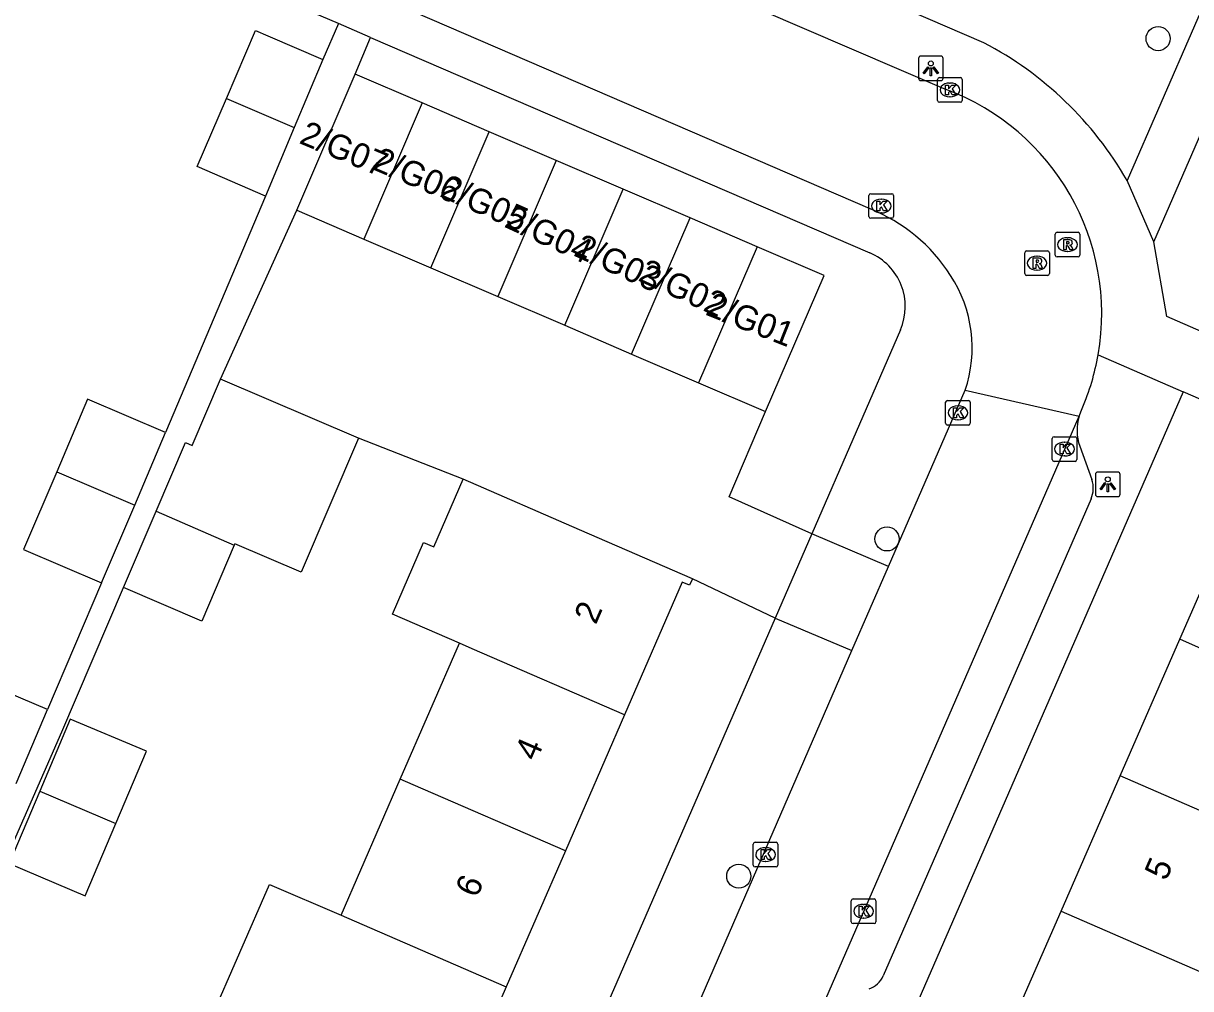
# Model space of a CAD drawing. Extents: x 162812 to 163818, y 381639 to 382470.
# Drawn here: x 163595.91 to 163643.31, y 381882.34 to 381921.54 of the extents above; entities that cross this region are included whole.
import ezdxf

# ---------------------------------------------------------------- set-up
doc = ezdxf.new("R2010")
doc.units = 0
for name, color, linetype in [('IMGEO_Boom', 7, 'Continuous'), ('IMGEO_Kolk', 7, 'Continuous'), ('IMGEO_Lichtpunt', 7, 'Continuous'), ('IMGEO_Pand', 7, 'Continuous'), ('IMGEO_Pand_nummerreeks', 7, 'Continuous'), ('IMGEO_Rijbaan_lokaal_open', 7, 'Continuous'), ('IMGEO_Rioolput', 7, 'Continuous'), ('IMGEO_Voetpad_gesloten', 7, 'Continuous'), ('IMGEO_Voetpad_open', 7, 'Continuous')]:
    doc.layers.add(name, color=color, linetype=linetype)

msp = doc.modelspace()

# ---------------------------------------------------------------- linework, layer by layer
at = {"layer": 'IMGEO_Boom'}
for centre in [(163641.985, 381920.917), (163630.977, 381900.599), (163624.958, 381886.905)]:
    msp.add_circle(centre, 0.489, dxfattribs=at)
at = {"layer": 'IMGEO_Kolk'}
for p, q in [((163633.03, 381918.408), (163633.03, 381919.26)), ((163633.105, 381919.334), (163633.957, 381919.334)), ((163633.518, 381919.114), (163633.543, 381919.114)), ((163634.031, 381919.26), (163634.031, 381918.408)), ((163633.957, 381918.334), (163633.105, 381918.334)), ((163633.541, 381918.554), (163633.516, 381918.554)), ((163630.245, 381913.694), (163630.245, 381914.546)), ((163630.32, 381914.62), (163631.172, 381914.62)), ((163630.733, 381914.4), (163630.758, 381914.4)), ((163631.246, 381914.546), (163631.246, 381913.694)), ((163631.172, 381913.62), (163630.32, 381913.62)), ((163630.756, 381913.84), (163630.731, 381913.84)), ((163633.358, 381905.296), (163633.358, 381906.148)), ((163633.433, 381906.222), (163634.285, 381906.222)), ((163633.846, 381906.002), (163633.871, 381906.002)), ((163634.359, 381906.148), (163634.359, 381905.296)), ((163633.869, 381905.442), (163633.844, 381905.442)), ((163634.285, 381905.222), (163633.433, 381905.222)), ((163637.683, 381903.825), (163637.683, 381904.677)), ((163637.758, 381904.751), (163638.61, 381904.751)), ((163638.171, 381904.531), (163638.196, 381904.531)), ((163638.684, 381904.677), (163638.684, 381903.825)), ((163638.194, 381903.971), (163638.169, 381903.971)), ((163638.61, 381903.751), (163637.758, 381903.751)), ((163625.545, 381887.355), (163625.545, 381888.207)), ((163625.62, 381888.281), (163626.472, 381888.281)), ((163626.033, 381888.061), (163626.058, 381888.061)), ((163626.546, 381888.207), (163626.546, 381887.355)), ((163626.056, 381887.501), (163626.031, 381887.501)), ((163626.472, 381887.281), (163625.62, 381887.281)), ((163629.6, 381885.98), (163630.452, 381885.98)), ((163629.525, 381885.054), (163629.525, 381885.906)), ((163630.013, 381885.76), (163630.038, 381885.76)), ((163630.526, 381885.906), (163630.526, 381885.054)), ((163630.452, 381884.98), (163629.6, 381884.98)), ((163630.036, 381885.2), (163630.011, 381885.2))]:
    msp.add_line(p, q, dxfattribs=at)
for points in [[(163633.03, 381918.408), (163633.03, 381919.26)], [(163633.105, 381919.334), (163633.957, 381919.334)], [(163634.031, 381919.26), (163634.031, 381918.408)], [(163633.351, 381919.034), (163633.474, 381919.034), (163633.474, 381918.883), (163633.604, 381919.034), (163633.768, 381919.034), (163633.622, 381918.883), (163633.775, 381918.634), (163633.623, 381918.634), (163633.538, 381918.798), (163633.474, 381918.731), (163633.474, 381918.634), (163633.351, 381918.634), (163633.351, 381919.034)], [(163633.957, 381918.334), (163633.105, 381918.334)], [(163630.245, 381913.694), (163630.245, 381914.546)], [(163630.32, 381914.62), (163631.172, 381914.62)], [(163631.246, 381914.546), (163631.246, 381913.694)], [(163630.566, 381914.32), (163630.689, 381914.32), (163630.689, 381914.169), (163630.819, 381914.32), (163630.983, 381914.32), (163630.837, 381914.169), (163630.99, 381913.92), (163630.838, 381913.92), (163630.753, 381914.084), (163630.689, 381914.017), (163630.689, 381913.92), (163630.566, 381913.92), (163630.566, 381914.32)], [(163631.172, 381913.62), (163630.32, 381913.62)], [(163633.358, 381905.296), (163633.358, 381906.148)], [(163633.433, 381906.222), (163634.285, 381906.222)], [(163633.679, 381905.922), (163633.802, 381905.922), (163633.802, 381905.771), (163633.932, 381905.922), (163634.096, 381905.922), (163633.95, 381905.771), (163634.103, 381905.522), (163633.951, 381905.522), (163633.866, 381905.686), (163633.802, 381905.619), (163633.802, 381905.522), (163633.679, 381905.522), (163633.679, 381905.922)], [(163634.359, 381906.148), (163634.359, 381905.296)], [(163634.285, 381905.222), (163633.433, 381905.222)], [(163637.683, 381903.825), (163637.683, 381904.677)], [(163637.758, 381904.751), (163638.61, 381904.751)], [(163638.004, 381904.451), (163638.127, 381904.451), (163638.127, 381904.3), (163638.257, 381904.451), (163638.421, 381904.451), (163638.275, 381904.3), (163638.428, 381904.051), (163638.276, 381904.051), (163638.191, 381904.215), (163638.127, 381904.148), (163638.127, 381904.051), (163638.004, 381904.051), (163638.004, 381904.451)], [(163638.684, 381904.677), (163638.684, 381903.825)], [(163638.61, 381903.751), (163637.758, 381903.751)], [(163625.545, 381887.355), (163625.545, 381888.207)], [(163625.62, 381888.281), (163626.472, 381888.281)], [(163625.866, 381887.981), (163625.989, 381887.981), (163625.989, 381887.83), (163626.119, 381887.981), (163626.283, 381887.981), (163626.137, 381887.83), (163626.29, 381887.581), (163626.138, 381887.581), (163626.053, 381887.745), (163625.989, 381887.678), (163625.989, 381887.581), (163625.866, 381887.581), (163625.866, 381887.981)], [(163626.546, 381888.207), (163626.546, 381887.355)], [(163626.472, 381887.281), (163625.62, 381887.281)], [(163629.6, 381885.98), (163630.452, 381885.98)], [(163629.525, 381885.054), (163629.525, 381885.906)], [(163629.846, 381885.68), (163629.969, 381885.68), (163629.969, 381885.529), (163630.099, 381885.68), (163630.263, 381885.68), (163630.117, 381885.529), (163630.27, 381885.28), (163630.118, 381885.28), (163630.033, 381885.444), (163629.969, 381885.377), (163629.969, 381885.28), (163629.846, 381885.28), (163629.846, 381885.68)], [(163630.526, 381885.906), (163630.526, 381885.054)], [(163630.452, 381884.98), (163629.6, 381884.98)]]:
    msp.add_lwpolyline(points, dxfattribs=at)
for centre, start, end in [((163633.107, 381919.258), 91.552, 178.448), ((163633.107, 381919.258), 91.552, 178.448), ((163633.955, 381919.258), 1.552, 88.448), ((163633.955, 381919.258), 1.552, 88.448), ((163633.107, 381918.41), 181.552, 268.448), ((163633.107, 381918.41), 181.552, 268.448), ((163633.955, 381918.41), 271.552, 358.448), ((163633.955, 381918.41), 271.552, 358.448), ((163630.322, 381914.544), 91.552, 178.448), ((163630.322, 381914.544), 91.552, 178.448), ((163631.17, 381914.544), 1.552, 88.448), ((163631.17, 381914.544), 1.552, 88.448), ((163630.322, 381913.696), 181.552, 268.448), ((163630.322, 381913.696), 181.552, 268.448), ((163631.17, 381913.696), 271.552, 358.448), ((163631.17, 381913.696), 271.552, 358.448), ((163633.435, 381906.146), 91.552, 178.448), ((163633.435, 381906.146), 91.552, 178.448), ((163634.283, 381906.146), 1.552, 88.448), ((163634.283, 381906.146), 1.552, 88.448), ((163633.435, 381905.298), 181.552, 268.448), ((163633.435, 381905.298), 181.552, 268.448), ((163634.283, 381905.298), 271.552, 358.448), ((163634.283, 381905.298), 271.552, 358.448), ((163637.76, 381904.675), 91.552, 178.448), ((163637.76, 381904.675), 91.552, 178.448), ((163638.608, 381904.675), 1.552, 88.448), ((163638.608, 381904.675), 1.552, 88.448), ((163637.76, 381903.827), 181.552, 268.448), ((163637.76, 381903.827), 181.552, 268.448), ((163638.608, 381903.827), 271.552, 358.448), ((163638.608, 381903.827), 271.552, 358.448), ((163625.622, 381888.205), 91.552, 178.448), ((163625.622, 381888.205), 91.552, 178.448), ((163626.47, 381888.205), 1.552, 88.448), ((163626.47, 381888.205), 1.552, 88.448), ((163625.622, 381887.357), 181.552, 268.448), ((163625.622, 381887.357), 181.552, 268.448), ((163626.47, 381887.357), 271.552, 358.448), ((163626.47, 381887.357), 271.552, 358.448), ((163629.602, 381885.904), 91.552, 178.448), ((163629.602, 381885.904), 91.552, 178.448), ((163630.45, 381885.904), 1.552, 88.448), ((163630.45, 381885.904), 1.552, 88.448), ((163629.602, 381885.056), 181.552, 268.448), ((163629.602, 381885.056), 181.552, 268.448), ((163630.45, 381885.056), 271.552, 358.448), ((163630.45, 381885.056), 271.552, 358.448)]:
    msp.add_arc(centre, 0.0765, start, end, dxfattribs=at)
for centre, major_axis, ratio, start_param, end_param in [((163633.517, 381918.834), (-0.387, 0.002), 0.722429, 4.712389, 7.853982), ((163633.542, 381918.834), (-0.39, 0.002), 0.717154, 1.570796, 4.712389), ((163630.732, 381914.12), (-0.387, 0.002), 0.722429, 4.712389, 7.853982), ((163630.757, 381914.12), (-0.39, 0.002), 0.717154, 1.570796, 4.712389), ((163633.845, 381905.722), (-0.387, 0.002), 0.722429, 4.712389, 7.853982), ((163633.87, 381905.722), (-0.39, 0.002), 0.717154, 1.570796, 4.712389), ((163638.17, 381904.251), (-0.387, 0.002), 0.722429, 4.712389, 7.853982), ((163638.195, 381904.251), (-0.39, 0.002), 0.717154, 1.570796, 4.712389), ((163626.032, 381887.781), (-0.387, 0.002), 0.722429, 4.712389, 7.853982), ((163626.057, 381887.781), (-0.39, 0.002), 0.717154, 1.570796, 4.712389), ((163630.012, 381885.48), (-0.387, 0.002), 0.722429, 4.712389, 7.853982), ((163630.037, 381885.48), (-0.39, 0.002), 0.717154, 1.570796, 4.712389)]:
    msp.add_ellipse(centre, major_axis=major_axis, ratio=ratio, start_param=start_param, end_param=end_param, dxfattribs=at)
at = {"layer": 'IMGEO_Lichtpunt'}
for p, q in [((163632.258, 381920.112), (163632.258, 381919.305)), ((163632.258, 381920.112), (163632.258, 381919.305)), ((163633.16, 381920.207), (163632.352, 381920.207)), ((163633.16, 381920.207), (163632.352, 381920.207)), ((163633.254, 381919.305), (163633.254, 381920.112)), ((163633.254, 381919.305), (163633.254, 381920.112)), ((163632.352, 381919.211), (163633.16, 381919.211)), ((163632.352, 381919.211), (163633.16, 381919.211)), ((163639.441, 381903.221), (163639.441, 381902.414)), ((163639.441, 381903.221), (163639.441, 381902.414)), ((163640.343, 381903.316), (163639.535, 381903.316)), ((163640.343, 381903.316), (163639.535, 381903.316)), ((163640.437, 381902.414), (163640.437, 381903.221)), ((163640.437, 381902.414), (163640.437, 381903.221)), ((163639.535, 381902.32), (163640.343, 381902.32)), ((163639.535, 381902.32), (163640.343, 381902.32))]:
    msp.add_line(p, q, dxfattribs=at)
for points in [[(163632.632, 381919.776), (163632.671, 381919.748), (163632.483, 381919.486), (163632.445, 381919.513), (163632.632, 381919.776)], [(163632.734, 381919.728), (163632.781, 381919.728), (163632.781, 381919.406), (163632.734, 381919.406), (163632.734, 381919.728)], [(163632.844, 381919.748), (163632.882, 381919.775), (163633.069, 381919.513), (163633.03, 381919.485), (163632.844, 381919.748)], [(163639.815, 381902.885), (163639.854, 381902.857), (163639.666, 381902.595), (163639.628, 381902.622), (163639.815, 381902.885)], [(163639.917, 381902.837), (163639.964, 381902.837), (163639.964, 381902.515), (163639.917, 381902.515), (163639.917, 381902.837)], [(163640.027, 381902.857), (163640.065, 381902.884), (163640.252, 381902.622), (163640.213, 381902.594), (163640.027, 381902.857)]]:
    msp.add_lwpolyline(points, dxfattribs=at)
for centre in [(163632.757, 381919.91), (163639.94, 381903.019)]:
    msp.add_circle(centre, 0.0994, dxfattribs=at)
for centre, start, end in [((163632.352, 381920.112), 90, 180), ((163632.352, 381920.112), 90, 180), ((163633.16, 381920.112), 0, 90), ((163633.16, 381920.112), 0, 90), ((163632.352, 381919.305), 180, 270), ((163632.352, 381919.305), 180, 270), ((163633.16, 381919.305), 270, 0), ((163633.16, 381919.305), 270, 360), ((163639.535, 381903.221), 90, 180), ((163639.535, 381903.221), 90, 180), ((163640.343, 381903.221), 0, 90), ((163640.343, 381903.221), 0, 90), ((163639.535, 381902.414), 180, 270), ((163639.535, 381902.414), 180, 270), ((163640.343, 381902.414), 270, 0), ((163640.343, 381902.414), 270, 360)]:
    msp.add_arc(centre, 0.0946, start, end, dxfattribs=at)
at = {"layer": 'IMGEO_Pand'}
for points in [[(163604.157, 381918.486), (163605.343, 381921.248), (163605.84, 381921.033), (163608.072, 381920.069)], [(163608.072, 381920.069), (163606.911, 381917.303)], [(163607.015, 381913.947), (163609.388, 381919.472)], [(163612.107, 381918.304), (163609.388, 381919.472)], [(163605.745, 381914.525), (163602.968, 381915.718), (163604.157, 381918.486)], [(163604.157, 381918.486), (163606.911, 381917.303)], [(163612.107, 381918.304), (163609.734, 381912.779)], [(163614.825, 381917.137), (163612.107, 381918.304)], [(163606.911, 381917.303), (163605.745, 381914.525)], [(163612.453, 381911.612), (163614.825, 381917.137)], [(163617.544, 381915.969), (163614.825, 381917.137)], [(163617.544, 381915.969), (163615.172, 381910.444)], [(163620.263, 381914.801), (163617.544, 381915.969)], [(163617.891, 381909.277), (163620.263, 381914.801)], [(163622.982, 381913.634), (163620.263, 381914.801)], [(163607.015, 381913.947), (163609.734, 381912.779)], [(163620.61, 381908.109), (163622.982, 381913.634)], [(163625.701, 381912.466), (163622.982, 381913.634)], [(163609.734, 381912.779), (163612.453, 381911.612)], [(163625.701, 381912.466), (163623.329, 381906.942)], [(163626.048, 381905.774), (163628.421, 381911.298), (163625.701, 381912.466)], [(163612.453, 381911.612), (163615.172, 381910.444)], [(163615.172, 381910.444), (163617.891, 381909.277)], [(163617.891, 381909.277), (163620.61, 381908.109)], [(163620.61, 381908.109), (163623.329, 381906.942)], [(163601.299, 381901.722), (163602.492, 381904.513), (163602.76, 381904.398), (163603.913, 381907.092)], [(163609.516, 381904.696), (163603.913, 381907.092)], [(163623.329, 381906.942), (163626.048, 381905.774)], [(163601.69, 381904.917), (163598.521, 381906.269), (163597.267, 381903.329)], [(163600.436, 381901.977), (163601.69, 381904.917)], [(163609.516, 381904.696), (163607.187, 381899.251), (163604.495, 381900.402), (163604.47, 381900.344)], [(163642.87, 381896.527), (163645.216, 381901.899), (163644.962, 381902.009), (163645.073, 381902.266), (163646.008, 381901.859), (163647.201, 381904.599), (163653.065, 381902.047), (163651.873, 381899.308), (163655.688, 381897.648), (163654.521, 381894.965), (163653.239, 381892.016), (163652.74, 381892.224)], [(163597.267, 381903.329), (163595.918, 381900.168), (163599.087, 381898.816)], [(163597.267, 381903.329), (163600.436, 381901.977)], [(163613.618, 381896.364), (163610.897, 381897.545), (163612.163, 381900.457), (163612.576, 381900.278), (163613.771, 381903.029)], [(163623.079, 381898.983), (163618.494, 381900.976), (163613.771, 381903.029)], [(163599.087, 381898.816), (163600.436, 381901.977)], [(163599.973, 381898.624), (163601.299, 381901.722)], [(163601.299, 381901.722), (163604.47, 381900.344)], [(163604.47, 381900.344), (163603.152, 381897.264), (163599.973, 381898.624)], [(163623.079, 381898.983), (163622.963, 381898.716), (163622.665, 381898.845), (163620.321, 381893.453)], [(163611.216, 381890.839), (163613.618, 381896.364)], [(163620.321, 381893.453), (163614.14, 381896.14), (163613.618, 381896.364)], [(163640.447, 381890.981), (163642.87, 381896.527)], [(163652.74, 381892.224), (163649.085, 381893.751), (163642.87, 381896.527)], [(163596.891, 381893.674), (163593.723, 381895.016), (163592.451, 381892.015)], [(163595.62, 381890.673), (163596.891, 381893.674)], [(163599.666, 381889.041), (163600.909, 381891.976), (163597.819, 381893.285), (163596.576, 381890.35)], [(163620.321, 381893.453), (163617.92, 381887.928)], [(163608.816, 381885.315), (163611.216, 381890.839)], [(163617.92, 381887.928), (163611.738, 381890.615), (163611.216, 381890.839)], [(163638.046, 381885.483), (163640.447, 381890.981)], [(163646.699, 381888.263), (163640.447, 381890.981)], [(163596.576, 381890.35), (163595.332, 381887.414), (163598.422, 381886.105), (163599.666, 381889.041)], [(163596.576, 381890.35), (163599.666, 381889.041)], [(163617.92, 381887.928), (163615.519, 381882.404)], [(163606.415, 381879.791), (163603.503, 381881.046), (163605.903, 381886.568), (163608.816, 381885.315)], [(163635.644, 381879.985), (163638.046, 381885.483)], [(163638.046, 381885.483), (163644.306, 381882.76)], [(163608.816, 381885.315), (163609.337, 381885.09), (163615.519, 381882.404)], [(163615.519, 381882.404), (163613.117, 381876.879)]]:
    msp.add_lwpolyline(points, dxfattribs=at)
at = {"layer": 'IMGEO_Rijbaan_lokaal_open'}
for points in [[(163602.918, 381931.948), (163633.378, 381918.852)], [(163630.296, 381914.002), (163607.178, 381923.991)], [(163603.913, 381907.092), (163607.015, 381913.947)], [(163631.032, 381899.475), (163634.155, 381906.635)], [(163634.155, 381906.635), (163638.775, 381905.586)], [(163638.775, 381905.586), (163638.9, 381905.902)], [(163596.148, 381807.508), (163638.775, 381905.586)], [(163627.921, 381900.805), (163624.563, 381902.316), (163626.048, 381905.774)], [(163613.771, 381903.029), (163609.516, 381904.696)], [(163627.921, 381900.805), (163626.431, 381897.379)], [(163629.547, 381896.068), (163631.032, 381899.475)], [(163626.431, 381897.379), (163623.079, 381898.983)], [(163598.506, 381824.489), (163629.547, 381896.068)]]:
    msp.add_lwpolyline(points, dxfattribs=at)
for centre, radius, start, end in [((163629.976, 381909.749), 9.718, 350.097, 69.5083), ((163627.73, 381907.59), 6.906, 32.5331, 68.1922), ((163629.05, 381908.35), 5.386, 341.4303, 33.2636), ((163629.938, 381909.76), 9.757, 336.7104, 350.0748)]:
    msp.add_arc(centre, radius, start, end, dxfattribs=at)
at = {"layer": 'IMGEO_Rioolput'}
for p, q in [((163637.806, 381912.126), (163637.806, 381912.978)), ((163637.881, 381913.052), (163638.733, 381913.052)), ((163638.807, 381912.978), (163638.807, 381912.126)), ((163638.294, 381912.832), (163638.319, 381912.832)), ((163636.567, 381911.373), (163636.567, 381912.225)), ((163636.642, 381912.299), (163637.494, 381912.299)), ((163637.055, 381912.079), (163637.08, 381912.079)), ((163637.568, 381912.225), (163637.568, 381911.373)), ((163638.733, 381912.052), (163637.881, 381912.052)), ((163638.317, 381912.272), (163638.292, 381912.272)), ((163637.078, 381911.519), (163637.053, 381911.519)), ((163637.494, 381911.299), (163636.642, 381911.299))]:
    msp.add_line(p, q, dxfattribs=at)
for points in [[(163637.806, 381912.126), (163637.806, 381912.978)], [(163637.881, 381913.052), (163638.733, 381913.052)], [(163638.807, 381912.978), (163638.807, 381912.126)], [(163638.395, 381912.75), (163638.143, 381912.752), (163638.143, 381912.352)], [(163638.143, 381912.352), (163638.267, 381912.352), (163638.267, 381912.514), (163638.278, 381912.514)], [(163638.321, 381912.671), (163638.267, 381912.671), (163638.267, 381912.59)], [(163638.267, 381912.59), (163638.319, 381912.59)], [(163638.325, 381912.485), (163638.396, 381912.352), (163638.536, 381912.352), (163638.471, 381912.478)], [(163636.567, 381911.373), (163636.567, 381912.225)], [(163636.642, 381912.299), (163637.494, 381912.299)], [(163637.156, 381911.997), (163636.904, 381911.999), (163636.904, 381911.599)], [(163637.568, 381912.225), (163637.568, 381911.373)], [(163638.733, 381912.052), (163637.881, 381912.052)], [(163636.904, 381911.599), (163637.028, 381911.599), (163637.028, 381911.761), (163637.039, 381911.761)], [(163637.082, 381911.918), (163637.028, 381911.918), (163637.028, 381911.837)], [(163637.028, 381911.837), (163637.08, 381911.837)], [(163637.086, 381911.732), (163637.157, 381911.599), (163637.297, 381911.599), (163637.232, 381911.725)], [(163637.494, 381911.299), (163636.642, 381911.299)]]:
    msp.add_lwpolyline(points, dxfattribs=at)
for centre, radius, start, end in [((163637.883, 381912.976), 0.0765, 91.552, 178.448), ((163637.883, 381912.976), 0.0765, 91.552, 178.448), ((163638.731, 381912.976), 0.0765, 1.552, 88.448), ((163638.731, 381912.976), 0.0765, 1.552, 88.448), ((163638.277, 381912.461), 0.0533, 26.0293, 88.6989), ((163638.303, 381912.779), 0.19, 274.7715, 282.9687), ((163638.327, 381912.575), 0.0964, 77.0061, 93.1865), ((163638.341, 381912.632), 0.0378, 276.6634, 79.6772), ((163638.394, 381912.64), 0.109, 350.3612, 89.416), ((163638.392, 381912.64), 0.112, 277.5842, 350.9817), ((163638.376, 381912.425), 0.108, 29.5134, 73.7905), ((163636.644, 381912.223), 0.0765, 91.552, 178.448), ((163636.644, 381912.223), 0.0765, 91.552, 178.448), ((163637.155, 381911.887), 0.109, 350.3612, 89.416), ((163637.492, 381912.223), 0.0765, 1.552, 88.448), ((163637.492, 381912.223), 0.0765, 1.552, 88.448), ((163637.883, 381912.128), 0.0765, 181.552, 268.448), ((163637.883, 381912.128), 0.0765, 181.552, 268.448), ((163638.731, 381912.128), 0.0765, 271.552, 358.448), ((163638.731, 381912.128), 0.0765, 271.552, 358.448), ((163637.038, 381911.708), 0.0533, 26.0293, 88.6989), ((163637.064, 381912.026), 0.19, 274.7715, 282.9687), ((163637.088, 381911.822), 0.0964, 77.0061, 93.1865), ((163637.102, 381911.879), 0.0378, 276.6634, 79.6772), ((163637.153, 381911.887), 0.112, 277.5842, 350.9817), ((163637.137, 381911.672), 0.108, 29.5134, 73.7905), ((163636.644, 381911.375), 0.0765, 181.552, 268.448), ((163636.644, 381911.375), 0.0765, 181.552, 268.448), ((163637.492, 381911.375), 0.0765, 271.552, 358.448), ((163637.492, 381911.375), 0.0765, 271.552, 358.448)]:
    msp.add_arc(centre, radius, start, end, dxfattribs=at)
for centre, major_axis, ratio, start_param, end_param in [((163638.293, 381912.552), (-0.387, 0.002), 0.722429, 4.712389, 7.853982), ((163638.318, 381912.552), (-0.39, 0.002), 0.717154, 1.570796, 4.712389), ((163637.054, 381911.799), (-0.387, 0.002), 0.722429, 4.712389, 7.853982), ((163637.079, 381911.799), (-0.39, 0.002), 0.717154, 1.570796, 4.712389)]:
    msp.add_ellipse(centre, major_axis=major_axis, ratio=ratio, start_param=start_param, end_param=end_param, dxfattribs=at)
at = {"layer": 'IMGEO_Voetpad_gesloten'}
for points in [[(163666.137, 381973.747), (163644.659, 381924.189), (163643.466, 381921.436), (163640.727, 381915.155)], [(163641.812, 381912.669), (163643.765, 381917.14)], [(163641.812, 381912.669), (163640.727, 381915.155)]]:
    msp.add_lwpolyline(points, dxfattribs=at)
at = {"layer": 'IMGEO_Voetpad_open'}
for points in [[(163634.908, 381920.749), (163593.33, 381938.684)], [(163608.713, 381921.527), (163606.44, 381922.508), (163603.665, 381923.65), (163589.402, 381929.724)], [(163608.713, 381921.527), (163608.072, 381920.069)], [(163610.009, 381920.967), (163608.713, 381921.527)], [(163609.388, 381919.472), (163610.009, 381920.967)], [(163610.009, 381920.967), (163630.285, 381912.214)], [(163605.745, 381914.525), (163601.69, 381904.917)], [(163681.78, 381892.397), (163642.332, 381909.63), (163641.812, 381912.669)], [(163631.523, 381909.088), (163627.921, 381900.805)], [(163639.549, 381908.078), (163642.997, 381906.578)], [(163642.997, 381906.578), (163607.315, 381824.559)], [(163664.575, 381897.191), (163653.12, 381902.174), (163642.997, 381906.578)], [(163638.802, 381904.367), (163639.295, 381903.01)], [(163639.262, 381902.225), (163630.818, 381882.854)], [(163631.032, 381899.475), (163627.921, 381900.805)], [(163599.087, 381898.816), (163596.891, 381893.674)], [(163592.928, 381882.344), (163595.233, 381887.631), (163597.469, 381892.761), (163599.973, 381898.624)], [(163626.431, 381897.379), (163596.726, 381829.072)], [(163626.431, 381897.379), (163629.547, 381896.068)]]:
    msp.add_lwpolyline(points, dxfattribs=at)
for centre, radius, start, end in [((163628.213, 381907.961), 14.435, 29.8936, 62.3652), ((163629.343, 381910.033), 2.376, 336.5607, 66.6497), ((163640.665, 381905.018), 1.973, 163.2739, 199.2639), ((163638.296, 381902.659), 1.059, 335.8125, 19.3731), ((163629.941, 381883.231), 0.955, 289.0697, 336.727)]:
    msp.add_arc(centre, radius, start, end, dxfattribs=at)

# ---------------------------------------------------------------- texts
at = {"layer": 'IMGEO_Pand_nummerreeks'}
for s, rotation, p in [('2/G07', 337.3801, (163607.068, 381916.686)), ('2/G06', 336.9042, (163610.038, 381915.628)), ('2/G05', 336.1292, (163612.774, 381914.524)), ('2/G04', 335.2249, (163615.394, 381913.289)), ('2/G03', 335.2249, (163618.213, 381912.122)), ('2/G02', 335.2249, (163620.831, 381911.108)), ('2/G01', 338.4496, (163623.566, 381909.717)), ('2', 66.5089, (163619.154, 381897.087)), ('4', 66.5075, (163616.74, 381891.537)), ('5', 66.492, (163642.31, 381886.679)), ('6', 66.5075, (163614.327, 381885.986))]:
    msp.add_text(s, height=1, rotation=rotation, dxfattribs=at).set_placement(p)

doc.saveas('drawing.dxf')
